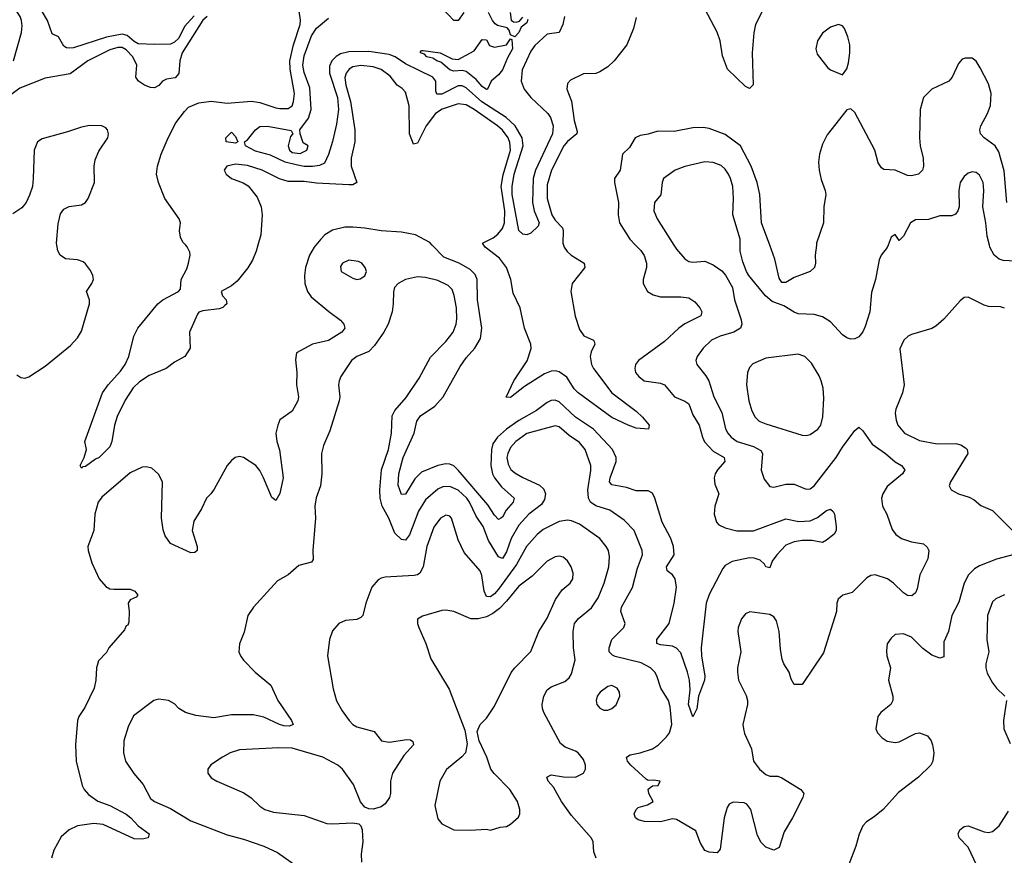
# Model space of a CAD drawing. Header units: inches. Extents: x 1771504 to 1971212, y 471788 to 643615.
# Tile 292 of 587: x 1822444 to 1827309, y 626984 to 631114. Entities that reach past the tile are written whole.
import ezdxf

# ---------------------------------------------------------------- set-up
doc = ezdxf.new("R2010")
doc.units = ezdxf.units.IN
doc.header["$MEASUREMENT"] = 0
doc.layers.add('B8622', color=7, linetype='Continuous')
doc.layers.add('B8623', color=7, linetype='Continuous')

msp = doc.modelspace()

# ---------------------------------------------------------------- linework, layer by layer
at = {"layer": 'B8622', "color": 5}
for points, elevation in [([(1822430, 629359.5), (1822450, 629346), (1822470, 629341.7), (1822490, 629348.7), (1822570, 629401.5), (1822695.7, 629504.3), (1822730, 629541.1), (1822750, 629575.5), (1822789.8, 629710), (1822789.8, 629730), (1822774.5, 629770), (1822801.1, 629810), (1822809, 629830), (1822806.3, 629850), (1822794.2, 629874.3), (1822770, 629908), (1822757.5, 629917.5), (1822730, 629927.6), (1822670, 629932.1), (1822644.4, 629950), (1822632.4, 629972.4), (1822627.4, 630000)], 420), ([(1823907.4, 630000), (1823899.1, 629990), (1823875.5, 629950), (1823856.2, 629890), (1823851.2, 629850), (1823853.8, 629810), (1823865.5, 629770), (1823884.1, 629744.1), (1823971.4, 629671.4), (1824029.5, 629629.5), (1824045.8, 629610), (1824050.2, 629590), (1824036.1, 629570), (1823970, 629528.2), (1823890.2, 629509.8), (1823811.7, 629468.3), (1823807.2, 629432.8), (1823813, 629370), (1823812.1, 629310), (1823822.2, 629250), (1823818, 629230), (1823790, 629178.7), (1823730, 629137), (1823718.9, 629110), (1823710.3, 629070), (1823715.2, 629030), (1823728.5, 628988.5), (1823746.3, 628850), (1823730, 628772.7), (1823710, 628737), (1823690, 628752), (1823649.2, 628850), (1823630, 628886.2), (1823610.7, 628910), (1823550, 628950.7), (1823530, 628955.3), (1823509.4, 628950.6), (1823490, 628935.8), (1823470, 628911.3), (1823406, 628794), (1823389.5, 628770.5), (1823367.5, 628750), (1823342.7, 628697.3), (1823304.8, 628635.2), (1823296.9, 628590), (1823320.8, 628510), (1823320.4, 628490), (1823310, 628481.3), (1823290, 628478.8), (1823190, 628525.3), (1823162.7, 628562.7), (1823152.4, 628592.4), (1823145.2, 628650), (1823149.7, 628830), (1823130, 628867.3), (1823096.8, 628896.8), (1823070, 628903.5), (1823050, 628902.2), (1822990, 628875.2), (1822850, 628753.6), (1822832.3, 628730), (1822815.9, 628670), (1822810.2, 628590), (1822781.7, 628510), (1822782.6, 628490), (1822800.3, 628430), (1822837.3, 628350), (1822870, 628312.1), (1822890, 628302), (1822910, 628299), (1822990, 628300.3), (1823012.7, 628290), (1823027.3, 628270), (1823019.9, 628260.1), (1822990, 628247.6), (1822979.6, 628230), (1822985.4, 628190), (1822983.8, 628136.2), (1822978.4, 628121.6), (1822970, 628118), (1822961.8, 628098.2), (1822885.3, 628010), (1822873, 627987), (1822834.1, 627945.9), (1822824.2, 627910), (1822820.9, 627850), (1822811.6, 627810), (1822766, 627714), (1822737.1, 627670), (1822730.4, 627650), (1822719.5, 627530), (1822724.2, 627450), (1822753.8, 627330), (1822763.6, 627310), (1822785, 627285), (1822830, 627251.3), (1822890, 627230.3), (1822970, 627187.4), (1822993.1, 627170), (1823030, 627130.4), (1823084.7, 627090), (1823078.8, 627070), (1823050, 627064.1), (1823010, 627065), (1822856.1, 627136.1), (1822810, 627142.2), (1822730, 627129.8), (1822688.8, 627110), (1822650, 627075.8), (1822613.6, 627010), (1822602.2, 626970)], 420), ([(1823621.6, 630000), (1823613.1, 629970), (1823594.8, 629925.2), (1823571.9, 629888.1), (1823518.5, 629821.5), (1823490, 629798.4), (1823440.4, 629770), (1823447, 629750), (1823464.6, 629730), (1823467, 629710), (1823458.7, 629701.3), (1823448.3, 629691.7), (1823430, 629684.5), (1823350, 629675.8), (1823330, 629668.4), (1823322.1, 629657.9), (1823282.7, 629570), (1823285.9, 629490), (1823259.6, 629450), (1823210, 629421.5), (1823168, 629390), (1823084, 629356), (1823036.2, 629323.8), (1823004.9, 629295.1), (1822965.6, 629234.4), (1822926.6, 629153.4), (1822913.1, 629110), (1822899.8, 629030), (1822890, 629003.5), (1822837.4, 628950), (1822818.6, 628941.4), (1822770, 628905.8), (1822755.6, 628904.4), (1822750, 628897.2), (1822743.6, 628910), (1822763.7, 628950), (1822774, 628990), (1822766.6, 629030), (1822854.3, 629270), (1822881.3, 629310), (1822943.1, 629376.9), (1822965.6, 629410), (1822983.4, 629450), (1823007.8, 629550), (1823028.7, 629590), (1823126.4, 629710), (1823151.2, 629730), (1823229.6, 629770), (1823238.2, 629781.8), (1823241.4, 629830), (1823270, 629882), (1823279, 629910), (1823287.3, 629950), (1823284.9, 629964.9), (1823272.1, 629992.1), (1823264.5, 630000)], 380), ([(1825676.7, 630000), (1825690, 629979.3), (1825730, 629932.4), (1825750, 629919.5), (1825770, 629914.9), (1825830, 629920.3), (1825870, 629903.2), (1825912.5, 629872.5), (1825931.4, 629851.4), (1825965.7, 629790), (1825975.8, 629730), (1826009.2, 629630), (1826011.3, 629610), (1826005.2, 629590), (1825972.2, 629570), (1825904.4, 629550), (1825862.6, 629530), (1825820.9, 629490), (1825792.2, 629450), (1825784.4, 629430), (1825790.4, 629410), (1825834.2, 629354.2), (1825848.7, 629328.7), (1825873.7, 629250), (1825913.2, 629173.2), (1825931.8, 629091.8), (1825942.7, 629070), (1825959.7, 629050), (1825989.1, 629030), (1826070, 629004), (1826105.7, 628985.7), (1826114, 628970), (1826107.1, 628887.1), (1826123, 628843), (1826150, 628807.7), (1826170, 628803.1), (1826230, 628818.2), (1826270, 628818.6), (1826330, 628794.3), (1826350, 628796), (1826370, 628810.3), (1826478.6, 628950), (1826510, 629001.7), (1826570, 629083.8), (1826590, 629099.5), (1826610, 629081.3), (1826655.8, 629015.8), (1826722.6, 628970), (1826768.8, 628928.8), (1826800.4, 628910), (1826818, 628890), (1826806.5, 628870), (1826730, 628806.6), (1826708.5, 628771.5), (1826702.7, 628750), (1826706.4, 628710), (1826727.9, 628670), (1826754.1, 628594.1), (1826772.2, 628570), (1826800.5, 628550), (1826850, 628532.8), (1826910, 628523.1), (1826927.4, 628507.4), (1826935.6, 628490), (1826930.2, 628450), (1826891.3, 628370), (1826878.3, 628301.7), (1826870, 628282), (1826852.7, 628267.3), (1826830, 628268.3), (1826810, 628281), (1826761.7, 628330), (1826731.2, 628350), (1826670, 628369.8), (1826650, 628366.8), (1826630, 628356.1), (1826557.2, 628282.8), (1826510.3, 628269.7), (1826488.4, 628250), (1826481.3, 628230), (1826479.3, 628190), (1826415.9, 627984.1), (1826310, 627828.7), (1826270, 627828), (1826255.3, 627855.3), (1826245.2, 627890), (1826219.5, 627930), (1826211.6, 627951.6), (1826203.3, 628003.3), (1826196.4, 628090), (1826182.7, 628142.7), (1826170, 628162.9), (1826150, 628173.7), (1826052.2, 628187.8), (1826030, 628178), (1826010, 628152.7), (1825994.3, 628110), (1825991.6, 628090), (1826006.4, 627990), (1825990.4, 627910), (1825990.4, 627890), (1825996.4, 627850), (1826033.8, 627773.8), (1826040.5, 627750), (1826040.4, 627730), (1826017.6, 627630), (1826019.5, 627610), (1826025.8, 627585.9), (1826059.3, 627510), (1826070.4, 627450), (1826099.1, 627410), (1826130, 627384), (1826150, 627376), (1826190, 627376), (1826210, 627367.3), (1826302.8, 627310), (1826318.8, 627290), (1826313.4, 627270), (1826262.6, 627170), (1826220.7, 627100.7), (1826197.3, 627022.7), (1826169.5, 627009.5), (1826130, 627025.2), (1826107, 627047), (1826090, 627082), (1826057.1, 627210), (1826036.6, 627236.6), (1826023.5, 627243.5), (1825970, 627247.6), (1825950, 627237), (1825939.3, 627220.7), (1825924.7, 627170), (1825905.8, 627014.2), (1825890, 626997.2), (1825850, 627000.5), (1825830, 627007.3), (1825807, 627047), (1825784.7, 627104.7), (1825690, 627161.4), (1825670, 627164.8), (1825611, 627149), (1825531.4, 627151.4), (1825499.4, 627159.4), (1825486.6, 627170), (1825479.5, 627190), (1825489.7, 627210.3), (1825500.3, 627219.7), (1825545.8, 627234.2), (1825573.2, 627250), (1825552.3, 627290), (1825549.7, 627310.3), (1825570, 627328), (1825598, 627330), (1825608, 627350), (1825575.6, 627355.6), (1825550, 627353.6), (1825540.1, 627360.1), (1825464.4, 627430), (1825448, 627450), (1825442, 627470), (1825459.7, 627480.3), (1825510, 627490.2), (1825570, 627510.2), (1825599.7, 627530), (1825640.4, 627570), (1825654.6, 627590), (1825665.6, 627630), (1825658.8, 627718.8), (1825649.8, 627750), (1825611.8, 627810), (1825592, 627872), (1825581.5, 627890), (1825561.5, 627910), (1825515.2, 627935.2), (1825386.4, 627966.4), (1825373.1, 627973.1), (1825357.1, 627990), (1825356, 628010), (1825369.3, 628050.7), (1825429.8, 628110.2), (1825436, 628130), (1825414, 628190), (1825417.5, 628210), (1825471.9, 628308.1), (1825495.9, 628404.1), (1825520.7, 628470), (1825519.8, 628490), (1825480.8, 628590), (1825430, 628641.4), (1825360.5, 628690), (1825290, 628711.7), (1825264.7, 628730), (1825255.3, 628750), (1825251.9, 628790), (1825266.1, 628886.1), (1825265.5, 628910), (1825238, 628990), (1825210, 629024.8), (1825158.9, 629058.9), (1825110, 629102.4), (1825090, 629106.8), (1824950, 629069.3), (1824896.1, 629030), (1824870, 628999.4), (1824855.7, 628970), (1824851.8, 628950), (1824857, 628917), (1824870.6, 628890.6), (1824890, 628874.2), (1824930, 628851.8), (1825013.1, 628813.1), (1825034.1, 628794.1), (1825041.7, 628770), (1825037.3, 628742.7), (1825022.7, 628717.3), (1824959, 628670), (1824910, 628616.2), (1824872.3, 628550), (1824850, 628483.8), (1824830, 628451.7), (1824810, 628458.7), (1824760.2, 628540.2), (1824733.7, 628610), (1824699.9, 628659.9), (1824666.8, 628730), (1824652.9, 628750), (1824610, 628789.4), (1824570, 628807.6), (1824534.7, 628805.3), (1824510, 628794.1), (1824450, 628740.3), (1824414.5, 628685.5), (1824370, 628568.2), (1824350, 628541.1), (1824330, 628544.7), (1824297.1, 628577.1), (1824268.1, 628650), (1824234.9, 628710), (1824225.6, 628750), (1824224.2, 628790), (1824231.1, 628890), (1824265.7, 628990), (1824282, 629070), (1824284, 629156), (1824297.2, 629182.8), (1824353.9, 629246.1), (1824418.4, 629341.6), (1824474.2, 629445.8), (1824550, 629523.8), (1824585.2, 629570), (1824601.2, 629610), (1824603.9, 629636.1), (1824601.9, 629690), (1824591.5, 629751.5), (1824580.4, 629780.3), (1824561.2, 629801.2), (1824510, 629825.5), (1824450, 629839.8), (1824410, 629842.7), (1824350.2, 629829.8), (1824313.4, 629810), (1824295.5, 629790), (1824290.4, 629769.6), (1824290.2, 629710.2), (1824284.2, 629670), (1824265, 629610), (1824243.8, 629570), (1824196.7, 629503.3), (1824170, 629474.7), (1824110, 629449.7), (1824084, 629430), (1824030.3, 629350), (1824022.6, 629330), (1824019, 629310), (1824025.7, 629250), (1824022.6, 629230), (1823977.1, 629082.9), (1823944.9, 629010), (1823936.2, 628970), (1823936.5, 628870), (1823930.2, 628810), (1823909.4, 628750.6), (1823902.6, 628710), (1823905.2, 628650), (1823893.4, 628490), (1823894.3, 628445.7), (1823886.6, 628433.4), (1823823.9, 628416.1), (1823770.6, 628370), (1823718.5, 628341.4), (1823599.5, 628210), (1823572.2, 628170), (1823553.1, 628086.9), (1823530.5, 628030), (1823527, 627990), (1823534.9, 627970), (1823550, 627948), (1823608.2, 627890), (1823684.7, 627824.7), (1823719.5, 627750), (1823787, 627650), (1823795.8, 627630), (1823778, 627622), (1823750, 627623.7), (1823728, 627630), (1823650, 627667.5), (1823598.3, 627678.3), (1823490, 627677.7), (1823404.1, 627664.1), (1823314.7, 627674.7), (1823263, 627690), (1823231.2, 627710), (1823210, 627732.9), (1823179.5, 627750), (1823130, 627756.5), (1823106.4, 627750), (1823006.4, 627673.6), (1822981, 627619), (1822959.7, 627550), (1822957.2, 627490), (1822967.6, 627450), (1823007.7, 627387.7), (1823054.6, 627334.6), (1823090, 627265.3), (1823110.4, 627250), (1823190, 627215.2), (1823290, 627154.2), (1823470, 627086.2), (1823550, 627064.7), (1823650.1, 627030.1), (1823718.7, 626998.7), (1823813.4, 626930)], 440), ([(1825487.5, 630000), (1825513.1, 629973.1), (1825528.8, 629948.8), (1825540.4, 629910), (1825540.8, 629890), (1825524.7, 629830), (1825524, 629810), (1825545.7, 629770), (1825574.2, 629754.2), (1825610, 629744.8), (1825710, 629744.6), (1825750, 629739.7), (1825779.1, 629719.1), (1825805, 629690), (1825815.2, 629670), (1825809.1, 629650), (1825730, 629610.4), (1825701.1, 629590), (1825630, 629523.1), (1825501.1, 629430), (1825487.1, 629410), (1825483.2, 629390), (1825487.2, 629370), (1825502.7, 629350), (1825530, 629329.6), (1825610, 629318.2), (1825630, 629310.1), (1825679.6, 629250), (1825730, 629229.4), (1825750, 629214.9), (1825770, 629161.7), (1825801.5, 629110), (1825817, 629050), (1825827.4, 629027.4), (1825870, 628980.9), (1825924, 628950), (1825928.2, 628930), (1825892.5, 628890), (1825880.1, 628870), (1825874.6, 628850), (1825879, 628818.9), (1825898, 628770), (1825879.1, 628710), (1825875.6, 628670), (1825886.7, 628630), (1825898.3, 628618.3), (1825930, 628601.9), (1825987.9, 628587.9), (1826070, 628587.6), (1826230, 628647.2), (1826293.6, 628633.6), (1826350, 628637), (1826386, 628654), (1826430, 628688), (1826450, 628694.3), (1826463.8, 628683.8), (1826470, 628670.8), (1826477.6, 628610), (1826477.3, 628590), (1826468.1, 628571.9), (1826430, 628541.1), (1826410, 628530.8), (1826359.4, 628539.4), (1826310, 628540.2), (1826270, 628534.2), (1826230, 628517), (1826185.2, 628470), (1826162.5, 628437.5), (1826150, 628404.2), (1826130, 628409.7), (1826123.7, 628423.7), (1826103, 628443), (1826073, 628453), (1826050, 628454), (1825964.4, 628435.6), (1825930, 628415.8), (1825917.6, 628402.4), (1825850, 628273.7), (1825835.4, 628230), (1825810.8, 628010), (1825813.1, 627970), (1825830.1, 627869.9), (1825827, 627850), (1825798.5, 627770), (1825790, 627708.7), (1825770, 627669.2), (1825749.4, 627730), (1825757.6, 627802.4), (1825753.6, 627850), (1825744.1, 627890), (1825710, 627984.5), (1825690, 628008.4), (1825670, 628017.9), (1825610, 628024.2), (1825591.5, 628031.5), (1825592.3, 628050), (1825653.3, 628130), (1825677.8, 628230), (1825689.3, 628310), (1825682.4, 628350), (1825670, 628369.8), (1825643.5, 628390), (1825640.7, 628410), (1825677.2, 628470), (1825675, 628510), (1825661.2, 628550), (1825619.1, 628630), (1825582.2, 628750), (1825570, 628773.5), (1825550, 628786), (1825490, 628786.1), (1825442, 628802), (1825370, 628814.8), (1825359.1, 628830), (1825361.1, 628850), (1825391.6, 628930), (1825390.7, 628950.7), (1825373.2, 628990), (1825279, 629090), (1825190, 629149), (1825110, 629225.1), (1825090, 629233), (1825070, 629231.7), (1825050, 629222.9), (1824997.4, 629182.6), (1824910, 629132.9), (1824849, 629090), (1824804.8, 629050), (1824782.3, 629017.7), (1824774.5, 628990), (1824771.5, 628910), (1824779.5, 628870), (1824790, 628849), (1824824.6, 628804.6), (1824887.2, 628750), (1824882.7, 628730), (1824848.4, 628690), (1824830, 628656), (1824821.3, 628650), (1824810, 628644.1), (1824790, 628664.6), (1824756.7, 628716.7), (1824610, 628888.4), (1824590, 628908.9), (1824570, 628918.1), (1824550, 628919.2), (1824510, 628911.2), (1824430, 628877.3), (1824395.9, 628844.1), (1824350, 628769.8), (1824330, 628766.9), (1824314, 628814), (1824316.9, 628870), (1824339.7, 628950), (1824393.8, 629070), (1824406.1, 629130), (1824424.3, 629155.7), (1824495.8, 629204.2), (1824537.2, 629250), (1824620.5, 629399.5), (1824650, 629442.8), (1824692.4, 629490), (1824721, 629539), (1824726.9, 629590), (1824705.7, 629730), (1824703.7, 629830), (1824694.2, 629854.2), (1824670, 629879.3), (1824615.5, 629910), (1824539.9, 629939.9), (1824482.1, 630000)], 420), ([(1825131.3, 630000), (1825134.6, 629990), (1825148.4, 629968.4), (1825168.2, 629950), (1825233.1, 629910), (1825237.2, 629890), (1825174.2, 629810), (1825167.3, 629770), (1825188.3, 629648.3), (1825210, 629582.2), (1825231.7, 629551.7), (1825278.7, 629530), (1825283.2, 629523.2), (1825286, 629510), (1825267.5, 629472.5), (1825263.1, 629450), (1825270.1, 629410), (1825278.6, 629390), (1825369.2, 629269.2), (1825490, 629179.8), (1825521.7, 629150), (1825553.8, 629110), (1825551.3, 629090), (1825490, 629095.5), (1825450, 629109.4), (1825370, 629148.5), (1825203.7, 629270), (1825184.3, 629290), (1825147.9, 629347.9), (1825110, 629374.3), (1825090, 629378.7), (1825070, 629376.6), (1825036.6, 629363.4), (1824938.2, 629301.8), (1824870, 629246.9), (1824848.1, 629248.1), (1824885.6, 629330), (1824951.9, 629428.1), (1824970.8, 629489.2), (1824968.9, 629510), (1824939.1, 629590), (1824917.7, 629690), (1824882.1, 629762.1), (1824871.2, 629830), (1824850, 629889.2), (1824814.7, 629934.7), (1824743.9, 629990), (1824737.4, 630000)], 380), ([(1826734.4, 630000), (1826730, 629989), (1826700.7, 629950), (1826690, 629928), (1826672.2, 629830), (1826653.4, 629766.6), (1826643.8, 629670), (1826621.9, 629598.1), (1826610, 629571.8), (1826590, 629547), (1826570, 629536.2), (1826550, 629535.6), (1826530, 629541.3), (1826510, 629556.3), (1826450, 629620.4), (1826410, 629646.2), (1826370, 629657.6), (1826290, 629660.7), (1826270, 629668.2), (1826219.8, 629699.8), (1826161.7, 629721.7), (1826128.9, 629748.9), (1826047.4, 629850), (1826034.8, 629870), (1826016.6, 629916.6), (1826003.6, 629970), (1826003.6, 630000)], 440), ([(1826380.3, 630000), (1826375, 629950), (1826376.2, 629910), (1826371.5, 629890), (1826350.2, 629869.8), (1826270, 629839.8), (1826230, 629815.6), (1826210, 629814.7), (1826197, 629837), (1826175, 629930), (1826149.7, 630000)], 420), ([(1827390, 629919.8), (1827303.6, 629923.6), (1827284.2, 629930), (1827259.2, 629950), (1827237.2, 629990), (1827234.9, 630000)], 440), ([(1827310, 629687.6), (1827290, 629694.3), (1827230, 629697.4), (1827210, 629702.6), (1827130, 629742.2), (1827110, 629741), (1827090, 629725.1), (1827010, 629633.8), (1826970, 629598.9), (1826950, 629587.5), (1826850, 629557.5), (1826833.7, 629550), (1826812.7, 629530), (1826793.4, 629486.6), (1826813.6, 629310), (1826805.5, 629270), (1826772.3, 629190), (1826769.2, 629169.2), (1826774.3, 629134.3), (1826783.2, 629110), (1826815.3, 629070), (1826890, 629034.9), (1826977.8, 629017.8), (1827070, 629020.2), (1827093.4, 629013.4), (1827117.7, 628997.7), (1827125.3, 628990), (1827128.9, 628970), (1827043.1, 628830), (1827037.1, 628810), (1827045.5, 628790), (1827082.8, 628770), (1827134.7, 628754.7), (1827160.6, 628740.6), (1827193.1, 628713.1), (1827250, 628688.7), (1827349.4, 628589.4)], 460), ([(1825292, 626970), (1825280.7, 627000.7), (1825277.4, 627050), (1825269.7, 627069.7), (1825170, 627180.9), (1825121, 627250), (1825081.6, 627321.6), (1825055.1, 627350), (1825049.4, 627370), (1825070, 627382), (1825131.7, 627371.7), (1825190, 627370.3), (1825229.7, 627390.3), (1825239.7, 627410), (1825239.7, 627430), (1825230, 627457), (1825203.6, 627490), (1825190, 627499.7), (1825138.8, 627518.8), (1825117, 627537), (1825034.3, 627690), (1825026.6, 627710), (1825025.4, 627730), (1825034, 627770), (1825050, 627801.6), (1825070, 627816.5), (1825136.9, 627843.1), (1825158.6, 627861.4), (1825170, 627880.5), (1825188, 627950), (1825180.7, 628010), (1825179.1, 628090), (1825186, 628130), (1825205.9, 628154.1), (1825270, 628206.7), (1825302.7, 628257.3), (1825332.7, 628330), (1825355, 628410), (1825359.1, 628459.1), (1825352.8, 628490), (1825342.4, 628510), (1825309.8, 628550), (1825210, 628621), (1825170, 628637.7), (1825150, 628640.3), (1825110, 628633.2), (1825030, 628593.7), (1825000.5, 628570), (1824947.6, 628510), (1824898.6, 628421.4), (1824810, 628299.9), (1824790, 628276.7), (1824770, 628262), (1824750, 628262.5), (1824738.8, 628290), (1824727.8, 628367.8), (1824719.3, 628390), (1824641.1, 628481.1), (1824610, 628542.9), (1824578.2, 628650), (1824570, 628660.4), (1824550, 628664.5), (1824522.8, 628650), (1824490, 628605.4), (1824456.6, 628510), (1824437.6, 628410), (1824420.9, 628379.1), (1824410, 628369.8), (1824393.7, 628366.3), (1824250, 628359.1), (1824230, 628354.7), (1824214.8, 628345.2), (1824184.2, 628310), (1824154.3, 628230), (1824139.3, 628170), (1824130, 628159.5), (1824110.3, 628149.7), (1824054.7, 628145.3), (1824020.7, 628130), (1823990, 628094), (1823974.9, 628050), (1823965.3, 627970), (1823992.8, 627807.2), (1824010, 627747.3), (1824037.5, 627697.5), (1824071.9, 627650), (1824090, 627631.1), (1824110, 627619.8), (1824195.2, 627595.3), (1824231.3, 627550), (1824270, 627543.1), (1824356.4, 627556.4), (1824374.4, 627554.4), (1824387.1, 627547.1), (1824390.4, 627530), (1824342.4, 627477.6), (1824285.6, 627390), (1824276.9, 627350), (1824276.9, 627290), (1824270.9, 627269.1), (1824250, 627238.9), (1824230, 627223.5), (1824190, 627212.4), (1824170, 627214.3), (1824150, 627222.9), (1824128.7, 627248.7), (1824094.1, 627334.1), (1824039.1, 627410), (1824016.2, 627430), (1823941.6, 627470), (1823790, 627513.1), (1823724.5, 627515.5), (1823530, 627505.1), (1823484.7, 627490), (1823446, 627470), (1823388.7, 627431.3), (1823374, 627410), (1823374, 627390), (1823390, 627367.3), (1823418, 627350), (1823552.3, 627292.3), (1823588.4, 627268.4), (1823630, 627226.4), (1823654.8, 627210), (1823697.8, 627197.8), (1823850, 627180.8), (1823961.3, 627141.3), (1823990, 627139), (1824090, 627145.5), (1824119.3, 627139.3), (1824130.4, 627130.4), (1824137.1, 627110), (1824138.9, 627050), (1824131.8, 626990), (1824133.7, 626950)], 460), ([(1827414.3, 628485.7), (1827270, 628448.2), (1827185.8, 628414.3), (1827160.8, 628399.3), (1827131.5, 628370), (1827110.2, 628330), (1827084.4, 628235.6), (1827050.2, 628169.8), (1827032.9, 628090), (1827010, 628039.3), (1827010, 627965.1), (1826990, 627958), (1826950, 627973.3), (1826905.8, 628005.8), (1826850, 628062.6), (1826810, 628078.7), (1826770, 628075.1), (1826750, 628058), (1826730.3, 628029.7), (1826726, 627994), (1826728.4, 627970), (1826746, 627910), (1826737.1, 627850), (1826758.4, 627770), (1826757.6, 627750), (1826748, 627730), (1826698, 627690), (1826684.4, 627670), (1826674, 627610), (1826682, 627590), (1826704.9, 627564.9), (1826730, 627548.8), (1826770, 627541.1), (1826790, 627545.3), (1826870, 627585.7), (1826890, 627588.7), (1826930, 627574.4), (1826948.2, 627550), (1826954, 627530), (1826960.3, 627490), (1826956.4, 627450), (1826945.5, 627430), (1826885.5, 627370), (1826785.5, 627294.5), (1826710.5, 627210), (1826666.1, 627173.9), (1826628, 627150), (1826610.5, 627130), (1826591.9, 627088.1), (1826576, 627030), (1826541.1, 626938.9)], 460), ([(1827310, 628271.2), (1827267.4, 628252.6), (1827250, 628237), (1827225.8, 628170), (1827221.8, 628050), (1827233.1, 627990), (1827216.9, 627930), (1827217.6, 627910), (1827224.7, 627884.7), (1827250, 627837.1), (1827270, 627810.4), (1827310.6, 627770)], 480), ([(1827319.1, 627750), (1827304.2, 627650), (1827307, 627610), (1827337.3, 627537.3)], 480), ([(1827173.5, 626933.5), (1827130, 627024.7), (1827086.4, 627070), (1827080.8, 627090), (1827089.3, 627110.7), (1827110, 627125.8), (1827130, 627130.2), (1827210, 627100.6), (1827230, 627097.2), (1827250, 627101.3), (1827282.7, 627130), (1827330, 627202.4)], 460)]:
    msp.add_lwpolyline(points, dxfattribs=dict(at, elevation=elevation))
for points, elevation in [([(1824070, 629925.1), (1824039.5, 629910), (1824030, 629895.1), (1824033, 629870), (1824090, 629837.1), (1824110, 629830.5), (1824127.2, 629832.8), (1824150, 629847.7), (1824157, 629870), (1824151.8, 629890), (1824135.1, 629910), (1824118.2, 629918.2)], 440), ([(1826290, 629461), (1826130, 629441.7), (1826066.8, 629413.2), (1826050, 629395.1), (1826040.3, 629370), (1826034.7, 629310), (1826046, 629230), (1826061.4, 629181.4), (1826077.3, 629150), (1826097, 629130), (1826130, 629116), (1826310, 629061.1), (1826330, 629059.5), (1826350, 629064.2), (1826387.6, 629090), (1826401.7, 629110), (1826412.1, 629152.1), (1826416.4, 629243.6), (1826413.2, 629293.2), (1826404.1, 629330), (1826394.5, 629354.5), (1826356.6, 629416.6), (1826322.6, 629450)], 460), ([(1825110, 628462.2), (1825090, 628459.7), (1825050, 628438.5), (1824975.9, 628364.1), (1824910, 628314.8), (1824850, 628239.6), (1824815.6, 628204.4), (1824781.2, 628178.8), (1824750, 628162.7), (1824710, 628152.4), (1824673.6, 628153.6), (1824590, 628189.6), (1824550, 628195.1), (1824530, 628194), (1824434.7, 628165.3), (1824409.2, 628150.8), (1824409.2, 628130), (1824415.6, 628110), (1824451, 628031), (1824475.1, 627955.1), (1824565.4, 627805.4), (1824643.1, 627603.1), (1824654.7, 627534.7), (1824646.4, 627490), (1824629.2, 627470.8), (1824552.3, 627407.7), (1824519.6, 627350), (1824494.9, 627230), (1824510, 627164.9), (1824530, 627140.5), (1824590, 627110.4), (1824670, 627108.4), (1824750, 627113), (1824770, 627107.7), (1824817.5, 627122.5), (1824850, 627127.3), (1824870, 627138.8), (1824908.1, 627171.9), (1824915.1, 627190), (1824915.4, 627210), (1824904.4, 627250), (1824866.2, 627310), (1824787.8, 627387.8), (1824771.5, 627410), (1824751.5, 627470), (1824714.5, 627550), (1824704, 627596), (1824719, 627630), (1824750, 627662), (1824790, 627721.6), (1824872.3, 627887.7), (1824890, 627911.4), (1824969.1, 627990.9), (1825009.9, 628090), (1825050, 628156.9), (1825090.9, 628249.1), (1825124.2, 628295.8), (1825164.7, 628330), (1825177.2, 628350), (1825178.2, 628378.2), (1825169.7, 628410), (1825150, 628439.6), (1825130, 628457.2)], 480), ([(1825370, 627823.6), (1825350, 627818.7), (1825313, 627790), (1825298, 627770), (1825293, 627750), (1825295.5, 627730), (1825310, 627710.7), (1825330, 627702), (1825350, 627702), (1825370, 627710.4), (1825391.8, 627728.2), (1825409.6, 627770), (1825407.6, 627790), (1825396.2, 627810)], 460)]:
    msp.add_lwpolyline(points, close=True, dxfattribs=dict(at, elevation=elevation))
at = {"layer": 'B8623', "color": 5}
for points, elevation in [([(1826141.3, 631210), (1826079.2, 631090), (1826071.4, 631048.6), (1826063.6, 630950), (1826068.5, 630791.5), (1826050, 630774), (1826030, 630784.7), (1825940.9, 630870), (1825916, 630936), (1825905, 631010), (1825890, 631052.2), (1825830, 631167.6)], 380), ([(1822413.7, 630910), (1822453.4, 631050), (1822457, 631083), (1822453.6, 631110), (1822446.6, 631130), (1822419.9, 631170)], 380), ([(1823264.5, 630000), (1823250, 630015.1), (1823238.7, 630038.7), (1823234.5, 630070), (1823238.5, 630110), (1823232.4, 630130), (1823161.7, 630230), (1823130.4, 630310), (1823120.2, 630350), (1823124.7, 630390), (1823143.3, 630450), (1823178, 630530), (1823216.4, 630603.6), (1823259, 630661), (1823278.5, 630681.5), (1823330, 630703.7), (1823390, 630711), (1823470, 630701.9), (1823590, 630712.2), (1823630, 630705.5), (1823710, 630678.4), (1823730, 630675.9), (1823770, 630675.2), (1823790, 630689), (1823797.5, 630710), (1823802.2, 630750), (1823779.9, 630870), (1823779, 630910), (1823797, 630990), (1823829.9, 631090), (1823831.2, 631111.2), (1823820.3, 631190)], 380), ([(1824638.4, 631150), (1824610.5, 631110), (1824590, 631109.8), (1824533, 631170)], 340), ([(1823370.1, 631130), (1823350, 631111), (1823246.9, 630950), (1823235.1, 630910), (1823231.4, 630848.6), (1823213.1, 630826.9), (1823170, 630820.3), (1823150, 630809.7), (1823131.4, 630788.6), (1823110, 630777.2), (1823090, 630778.2), (1823060.3, 630790), (1823030.7, 630810), (1823017.9, 630830), (1823023.7, 630890), (1823003, 630930), (1822970, 630965.8), (1822950, 630976.7), (1822930, 630977.3), (1822890, 630965), (1822781.6, 630910), (1822693, 630847), (1822570, 630824.4), (1822445.1, 630774.9), (1822376.2, 630723.8)], 380), ([(1823306.2, 631133.8), (1823259, 631081), (1823230, 631023.6), (1823210, 631003), (1823190, 630993.8), (1823110.9, 630990.9), (1823030, 630994.9), (1823010, 631005.8), (1822975.3, 631035.3), (1822950, 631041.9), (1822872.7, 631027.3), (1822710, 630974.6), (1822690, 630973.7), (1822674.9, 630974.9), (1822662.6, 630982.6), (1822636, 631030), (1822604.8, 631044.7), (1822582.2, 631110), (1822554.9, 631154.9)], 360), ([(1825135.8, 631130), (1825127, 631090), (1825110, 631051.3), (1825050, 631042), (1824990, 630986.4), (1824970, 630958.9), (1824926.1, 630866.1), (1824922.7, 630810), (1824936.3, 630770), (1824970.2, 630730), (1825054.1, 630650), (1825067.5, 630630), (1825080.3, 630590), (1825076.5, 630550), (1824993.5, 630370), (1824980.6, 630330), (1824977.8, 630210), (1824985.7, 630170), (1825010.1, 630110), (1825006.5, 630093.5), (1824970, 630058.9), (1824950, 630051.1), (1824930, 630054.2), (1824910, 630072.8), (1824877.4, 630250), (1824877, 630290), (1824888.1, 630350), (1824931.7, 630490), (1824926.9, 630530), (1824892, 630590), (1824847.7, 630630), (1824727.4, 630707.4), (1824650, 630777.4), (1824630, 630787.9), (1824610, 630786.7), (1824530, 630745.8), (1824506, 630746), (1824500.1, 630760.1), (1824499.9, 630810), (1824485.7, 630830), (1824350, 630896.6), (1824298.7, 630930), (1824270, 630941.4), (1824170, 630956.4), (1824070, 630955.8), (1824030, 630944.9), (1824008.2, 630931.8), (1823985.8, 630910), (1823975, 630885), (1823975.2, 630850), (1824014.9, 630730), (1824020.1, 630670), (1824010, 630597.6), (1823990, 630511.8), (1823970, 630447.3), (1823950, 630405.1), (1823925.9, 630394.1), (1823891.4, 630388.6), (1823850, 630389.2), (1823810, 630396.1), (1823756.3, 630410), (1823684.3, 630444.3), (1823610, 630464.9), (1823560.7, 630490), (1823554.5, 630510), (1823570, 630519.5), (1823610, 630570.3), (1823630, 630585.5), (1823668.1, 630588.1), (1823786, 630566), (1823793.4, 630550), (1823782.9, 630537.1), (1823770.3, 630490), (1823776.9, 630470), (1823790, 630458.5), (1823830, 630453.4), (1823862.7, 630470), (1823869.2, 630490), (1823845.7, 630505.7), (1823829.3, 630550), (1823829.2, 630570), (1823872, 630628), (1823885, 630670), (1823877.8, 630777.8), (1823850, 630852.7), (1823842.6, 630890), (1823850, 630936.2), (1823886.2, 631033.8), (1823910, 631072.4), (1823970, 631122.3)], 360), ([(1824955.3, 631115.3), (1824950, 631099.3), (1824922.2, 631077.8), (1824910.2, 631050), (1824890, 631029.2), (1824870, 631039.3), (1824862.3, 631062.2), (1824853.4, 631073.4), (1824805.3, 631085.3), (1824793.5, 631093.5), (1824780.5, 631110), (1824760.7, 631150)], 340), ([(1824866.8, 631150), (1824872, 631112), (1824883.4, 631103.4), (1824898, 631102), (1824914, 631106), (1824930, 631126.8)], 340), ([(1825490, 631125.2), (1825476.5, 631070), (1825443.2, 630990), (1825381.5, 630910), (1825350, 630880.4), (1825310, 630857.2), (1825290, 630848.9), (1825230, 630845.7), (1825165.2, 630814.7), (1825150, 630799), (1825147.2, 630770), (1825170, 630710.8), (1825183.9, 630616.1), (1825198.2, 630561.8), (1825196.1, 630550), (1825150, 630512.9), (1825133.1, 630490), (1825071.8, 630370), (1825050, 630298), (1825050.1, 630230), (1825073.9, 630150), (1825090, 630124.1), (1825125.3, 630085.3), (1825129.5, 630070), (1825128.1, 630010), (1825131.3, 630000)], 380), ([(1827320.9, 630210), (1827307.5, 630367.5), (1827281.6, 630461.6), (1827263.4, 630490), (1827209.8, 630530), (1827191.5, 630550), (1827188.3, 630570), (1827192.5, 630590), (1827225.6, 630650), (1827240.8, 630690), (1827244.7, 630750), (1827230, 630796.9), (1827190, 630875.6), (1827170, 630909.6), (1827150, 630924.2), (1827115.6, 630924.4), (1827101.2, 630918.8), (1827082.2, 630897.8), (1827051.3, 630830), (1827034.6, 630810), (1826950, 630771.3), (1826910, 630729.7), (1826893.5, 630670), (1826889.5, 630530), (1826893.5, 630490), (1826908.6, 630430), (1826909.3, 630390.7), (1826904.9, 630370), (1826884.9, 630350), (1826850, 630342.4), (1826830, 630344.2), (1826770, 630370.8), (1826713.3, 630373.3), (1826701.3, 630381.3), (1826686.3, 630406.3), (1826669.8, 630470), (1826570, 630656), (1826550, 630673.2), (1826530, 630669.2), (1826434.3, 630545.7), (1826410, 630499.3), (1826395.2, 630450), (1826391.1, 630410), (1826393.8, 630370), (1826404, 630324), (1826424.3, 630270), (1826426.3, 630250), (1826417.1, 630190), (1826416.3, 630110), (1826381.3, 630010), (1826380.3, 630000)], 420), ([(1824737.4, 630000), (1824730.9, 630010), (1824783.5, 630036.5), (1824806.1, 630053.9), (1824830, 630082.8), (1824840.3, 630110), (1824840.6, 630170), (1824823.1, 630290), (1824832.5, 630347.5), (1824868.9, 630470), (1824866.7, 630506.7), (1824858.3, 630530), (1824830, 630568.8), (1824805.6, 630590), (1824690, 630670.7), (1824650, 630693.2), (1824610, 630698.5), (1824531.3, 630671.3), (1824499.2, 630650), (1824452.3, 630590), (1824410, 630503.5), (1824390, 630498.9), (1824369.5, 630550), (1824368.6, 630688.6), (1824350, 630756.2), (1824334.2, 630774.2), (1824310, 630791.1), (1824275.5, 630835.5), (1824230, 630868.6), (1824190, 630881.3), (1824130, 630887), (1824090, 630880.4), (1824072.9, 630870), (1824056.8, 630850), (1824051.3, 630828.7), (1824054.9, 630790), (1824078.3, 630710), (1824100.8, 630570), (1824100.4, 630510), (1824082.8, 630430), (1824081.4, 630390), (1824109.2, 630310), (1824090, 630298.7), (1824070, 630297.7), (1823910, 630306.2), (1823850, 630313.7), (1823770, 630315), (1823728.1, 630328.1), (1823643, 630370), (1823570, 630393.7), (1823510, 630400.5), (1823467.2, 630390), (1823454.2, 630370), (1823464.6, 630350), (1823490, 630329.6), (1823548.3, 630308.3), (1823572.8, 630292.8), (1823617.4, 630237.4), (1823638.2, 630190), (1823643.1, 630150), (1823636, 630050), (1823621.6, 630000)], 380), ([(1822627.4, 630000), (1822625.6, 630010), (1822634.8, 630105.2), (1822646.2, 630153.8), (1822662, 630178), (1822688.5, 630191.5), (1822750, 630199.5), (1822770, 630210.4), (1822783.5, 630230), (1822814, 630310), (1822812.7, 630390), (1822817.8, 630422.2), (1822836.2, 630463.8), (1822879.7, 630530), (1822882.4, 630550), (1822877.6, 630570), (1822870, 630579.5), (1822849.7, 630589.7), (1822790, 630591), (1822750, 630583.1), (1822680.6, 630559.4), (1822554.7, 630525.3), (1822533, 630510), (1822516.5, 630470), (1822511.3, 630328.7), (1822507.1, 630290), (1822493.5, 630246.5), (1822475.6, 630210), (1822455.5, 630184.5), (1822410, 630154)], 420), ([(1826149.7, 630000), (1826109.9, 630109.9), (1826101.3, 630250), (1826088.2, 630310), (1826058.5, 630390), (1826004.7, 630490), (1825930, 630547), (1825850, 630576.4), (1825821.8, 630581.8), (1825770, 630578.9), (1825678.3, 630561.8), (1825596.4, 630563.6), (1825550, 630548.7), (1825510, 630542.4), (1825485.2, 630530), (1825456.8, 630483.2), (1825423.1, 630450), (1825410.3, 630370), (1825383.8, 630330), (1825382.4, 630310), (1825402.3, 630210), (1825401.2, 630150), (1825407.8, 630110), (1825459, 630030), (1825487.5, 630000)], 420), ([(1826003.6, 630000), (1826003.5, 630030), (1825968.4, 630150), (1825971.5, 630230), (1825967.2, 630290), (1825956.8, 630330), (1825946.8, 630350), (1825930, 630374.7), (1825910, 630392.9), (1825870, 630408.8), (1825830, 630411.5), (1825730, 630388.7), (1825683, 630370), (1825625.7, 630330), (1825618, 630310), (1825611.4, 630248.6), (1825580.4, 630210), (1825577, 630170), (1825593.1, 630130), (1825676.7, 630000)], 440), ([(1827234.9, 630000), (1827224.7, 630044.7), (1827218.2, 630110), (1827203.5, 630190), (1827207.6, 630270), (1827204.4, 630310), (1827186.5, 630346.5), (1827170, 630358.3), (1827150, 630361.7), (1827130, 630355.1), (1827110, 630339.7), (1827091.5, 630310), (1827084.1, 630270), (1827085.4, 630190), (1827079.6, 630170), (1827067.8, 630152.2), (1827050, 630144.2), (1826990, 630144), (1826933.6, 630126.4), (1826870, 630125.4), (1826845.8, 630110), (1826810, 630044.2), (1826790, 630022.7), (1826770, 630051.8), (1826750, 630039), (1826734.4, 630000)], 440), ([(1824482.1, 630000), (1824470, 630012.5), (1824399.5, 630050), (1824330, 630064.4), (1824230, 630069.8), (1824150, 630084.1), (1824090.9, 630089.1), (1824050, 630088.2), (1823990, 630073.2), (1823952.7, 630050), (1823932.4, 630030), (1823907.4, 630000)], 420)]:
    msp.add_lwpolyline(points, dxfattribs=dict(at, elevation=elevation))
for points, elevation in [([(1826490, 631091), (1826450, 631077.7), (1826410, 631048.3), (1826386.4, 631010), (1826377.4, 630970), (1826384.4, 630944.4), (1826436.2, 630876.2), (1826450, 630865.7), (1826510, 630841), (1826530, 630870.8), (1826538.3, 630901.7), (1826545.8, 630950), (1826545.5, 630990), (1826536.5, 631030), (1826519.2, 631070), (1826510, 631083)], 420), ([(1824750, 630768.4), (1824730, 630783.5), (1824699, 630819), (1824650, 630857.6), (1824630, 630862.3), (1824590, 630860.4), (1824570, 630866.6), (1824524.8, 630904.8), (1824505.2, 630910), (1824484.7, 630924.7), (1824455.3, 630930), (1824443.6, 630943.6), (1824425.2, 630950), (1824424.7, 630955.3), (1824430, 630962), (1824438, 630962), (1824522, 630950), (1824581.4, 630921.4), (1824610, 630918), (1824690, 630960.7), (1824730, 631016.3), (1824750, 631014.8), (1824766.1, 630986.1), (1824790, 630978), (1824850, 630990.4), (1824870, 631018.8), (1824876.3, 631016.3), (1824878.4, 630970), (1824854, 630926), (1824830, 630866.9), (1824810, 630841.7), (1824774, 630810), (1824754.8, 630770)], 340), ([(1823510, 630503.6), (1823464, 630510), (1823462, 630530), (1823490, 630558), (1823510, 630537.3), (1823522.8, 630510)], 360)]:
    msp.add_lwpolyline(points, close=True, dxfattribs=dict(at, elevation=elevation))

doc.saveas('drawing.dxf')
